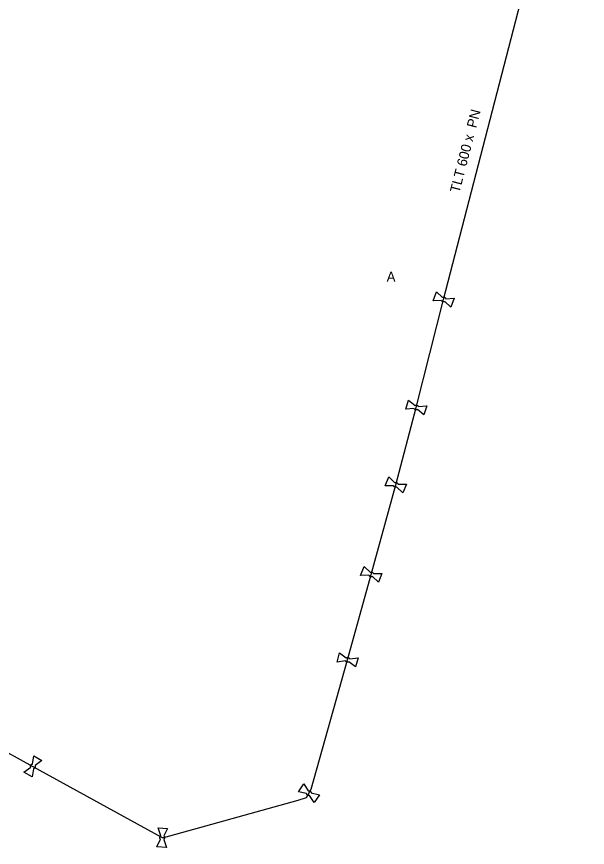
# Model space of a CAD drawing. Extents: x -643544 to -637295, y -1119190 to -1111715.
# Drawn here: x -640643.2 to -640568.2, y -1115253.6 to -1115144.5 of the extents above; entities that cross this region are included whole.
import ezdxf

# ---------------------------------------------------------------- set-up
doc = ezdxf.new("R2010")
doc.units = 0
for name, color, linetype in [('Default', 7, 'Continuous'), ('VP Lomový bod', 7, 'Continuous'), ('VP Řad', 7, 'Continuous'), ('VP Řad - označení', 7, 'Continuous'), ('VP Řad - popis', 7, 'Continuous')]:
    doc.layers.add(name, color=color, linetype=linetype)

msp = doc.modelspace()

# ---------------------------------------------------------------- linework, layer by layer
at = {"layer": 'Default'}
for points in [[(-640587.23, -1115181.42), (-640587.19, -1115181.39), (-640587.14, -1115181.38), (-640587.05, -1115181.37), (-640586.97, -1115181.4), (-640586.9, -1115181.42), (-640586.84, -1115181.49), (-640586.81, -1115181.53), (-640586.79, -1115181.58)], [(-640586.93, -1115181.96), (-640586.97, -1115181.99), (-640587.03, -1115182), (-640587.11, -1115182.01), (-640587.19, -1115181.98), (-640587.26, -1115181.96), (-640587.32, -1115181.89), (-640587.35, -1115181.85), (-640587.37, -1115181.8)], [(-640590.84, -1115195.6), (-640590.8, -1115195.57), (-640590.75, -1115195.56), (-640590.66, -1115195.55), (-640590.58, -1115195.57), (-640590.51, -1115195.6), (-640590.45, -1115195.66), (-640590.41, -1115195.7), (-640590.39, -1115195.75)], [(-640590.52, -1115196.14), (-640590.56, -1115196.16), (-640590.62, -1115196.18), (-640590.7, -1115196.19), (-640590.78, -1115196.17), (-640590.85, -1115196.14), (-640590.91, -1115196.08), (-640590.95, -1115196.04), (-640590.97, -1115195.99)], [(-640593.23, -1115206.31), (-640593.27, -1115206.33), (-640593.33, -1115206.34), (-640593.41, -1115206.35), (-640593.49, -1115206.32), (-640593.56, -1115206.29), (-640593.62, -1115206.22), (-640593.65, -1115206.18), (-640593.67, -1115206.13)], [(-640593.51, -1115205.75), (-640593.47, -1115205.73), (-640593.41, -1115205.72), (-640593.33, -1115205.71), (-640593.25, -1115205.74), (-640593.18, -1115205.77), (-640593.12, -1115205.84), (-640593.09, -1115205.88), (-640593.07, -1115205.93)], [(-640596.75, -1115217.5), (-640596.7, -1115217.48), (-640596.65, -1115217.47), (-640596.56, -1115217.46), (-640596.49, -1115217.49), (-640596.41, -1115217.52), (-640596.36, -1115217.58), (-640596.32, -1115217.62), (-640596.31, -1115217.67)], [(-640596.45, -1115218.06), (-640596.5, -1115218.08), (-640596.55, -1115218.09), (-640596.64, -1115218.1), (-640596.71, -1115218.07), (-640596.79, -1115218.04), (-640596.84, -1115217.98), (-640596.88, -1115217.93), (-640596.9, -1115217.89)], [(-640599.52, -1115229.26), (-640599.57, -1115229.29), (-640599.62, -1115229.3), (-640599.7, -1115229.32), (-640599.78, -1115229.3), (-640599.86, -1115229.28), (-640599.92, -1115229.22), (-640599.96, -1115229.18), (-640599.98, -1115229.14)], [(-640599.88, -1115228.74), (-640599.83, -1115228.71), (-640599.78, -1115228.7), (-640599.7, -1115228.68), (-640599.62, -1115228.7), (-640599.54, -1115228.72), (-640599.48, -1115228.78), (-640599.44, -1115228.82), (-640599.42, -1115228.86)], [(-640641.33, -1115243.08), (-640641.34, -1115243.03), (-640641.34, -1115242.97), (-640641.34, -1115242.89), (-640641.3, -1115242.82), (-640641.26, -1115242.75), (-640641.18, -1115242.71), (-640641.14, -1115242.68), (-640641.08, -1115242.67)], [(-640640.73, -1115242.88), (-640640.72, -1115242.93), (-640640.72, -1115242.98), (-640640.72, -1115243.07), (-640640.76, -1115243.14), (-640640.8, -1115243.21), (-640640.88, -1115243.25), (-640640.92, -1115243.28), (-640640.98, -1115243.29)], [(-640604.7, -1115246.81), (-640604.76, -1115246.82), (-640604.81, -1115246.82), (-640604.89, -1115246.81), (-640604.96, -1115246.76), (-640605.03, -1115246.72), (-640605.07, -1115246.64), (-640605.09, -1115246.59), (-640605.1, -1115246.54)], [(-640604.87, -1115246.2), (-640604.82, -1115246.19), (-640604.76, -1115246.19), (-640604.68, -1115246.2), (-640604.61, -1115246.25), (-640604.54, -1115246.29), (-640604.5, -1115246.37), (-640604.48, -1115246.42), (-640604.47, -1115246.47)], [(-640624.27, -1115252.55), (-640624.31, -1115252.52), (-640624.33, -1115252.47), (-640624.37, -1115252.39), (-640624.36, -1115252.31), (-640624.36, -1115252.23), (-640624.31, -1115252.16), (-640624.28, -1115252.11), (-640624.24, -1115252.08)], [(-640623.83, -1115252.11), (-640623.79, -1115252.14), (-640623.77, -1115252.19), (-640623.73, -1115252.27), (-640623.74, -1115252.35), (-640623.74, -1115252.43), (-640623.79, -1115252.5), (-640623.82, -1115252.55), (-640623.86, -1115252.58)]]:
    msp.add_open_spline(points, degree=3, dxfattribs=at)
at = {"layer": 'VP Lomový bod'}
for points in [[(-640588.47, -1115181.85), (-640588.04, -1115180.68), (-640587.23, -1115181.42)], [(-640586.79, -1115181.58), (-640585.69, -1115181.53), (-640586.12, -1115182.7), (-640586.93, -1115181.96)], [(-640587.37, -1115181.8), (-640588.47, -1115181.85)], [(-640592.06, -1115196.08), (-640591.68, -1115194.89), (-640590.84, -1115195.6)], [(-640590.39, -1115195.75), (-640589.3, -1115195.66), (-640589.68, -1115196.85), (-640590.52, -1115196.14)], [(-640590.97, -1115195.99), (-640592.06, -1115196.08)], [(-640594.76, -1115206.14), (-640594.29, -1115204.98), (-640593.51, -1115205.75)], [(-640593.67, -1115206.13), (-640594.76, -1115206.14)], [(-640593.07, -1115205.93), (-640591.98, -1115205.92), (-640592.45, -1115207.08), (-640593.23, -1115206.31)], [(-640597.99, -1115217.92), (-640597.54, -1115216.75), (-640596.75, -1115217.5)], [(-640596.9, -1115217.89), (-640597.99, -1115217.92)], [(-640596.31, -1115217.67), (-640595.21, -1115217.64), (-640595.66, -1115218.81), (-640596.45, -1115218.06)], [(-640601.07, -1115229.28), (-640600.75, -1115228.07), (-640599.88, -1115228.74)], [(-640599.98, -1115229.14), (-640601.07, -1115229.28)], [(-640599.42, -1115228.86), (-640598.33, -1115228.72), (-640598.65, -1115229.93), (-640599.52, -1115229.26)], [(-640641.08, -1115242.67), (-640640.93, -1115241.59)], [(-640640.93, -1115241.59), (-640639.85, -1115242.23), (-640640.73, -1115242.88)], [(-640640.98, -1115243.29), (-640641.13, -1115244.37), (-640642.21, -1115243.73), (-640641.33, -1115243.08)], [(-640606.17, -1115246.31), (-640605.46, -1115245.28), (-640604.87, -1115246.2)], [(-640605.1, -1115246.54), (-640606.17, -1115246.31)], [(-640604.47, -1115246.47), (-640603.4, -1115246.7), (-640604.11, -1115247.73), (-640604.7, -1115246.81)], [(-640624.6, -1115251.04), (-640623.35, -1115251.12), (-640623.83, -1115252.11)], [(-640624.24, -1115252.08), (-640624.6, -1115251.04)], [(-640623.86, -1115252.58), (-640623.5, -1115253.62), (-640624.75, -1115253.54), (-640624.27, -1115252.55)]]:
    msp.add_lwpolyline(points, dxfattribs=at)
at = {"layer": 'VP Řad'}
msp.add_lwpolyline([(-640657.23, -1115234.07), (-640641.03, -1115242.98), (-640624.25, -1115252.24), (-640624.05, -1115252.33), (-640623.84, -1115252.31), (-640606.2, -1115247.4), (-640605.1, -1115247.05), (-640604.47, -1115245.96), (-640599.7, -1115229), (-640596.6, -1115217.78), (-640593.37, -1115206.03), (-640590.68, -1115195.87), (-640587.08, -1115181.69), (-640575.76, -1115137.93), (-640573.81, -1115130.34), (-640569.51, -1115113.19), (-640568.2, -1115108.09), (-640569.55, -1115092.42), (-640569.29, -1115091.6)], dxfattribs=at)

# ---------------------------------------------------------------- texts
at = {"layer": 'VP Řad - označení'}
msp.add_text('A', height=1.3, dxfattribs=at).set_placement((-640594.57, -1115179.34))
at = {"layer": 'VP Řad - popis'}
msp.add_text('TLT 600 x  PN ', height=1.3, rotation=75.4964, dxfattribs=at).set_placement((-640585.02, -1115167.77))

doc.saveas('drawing.dxf')
